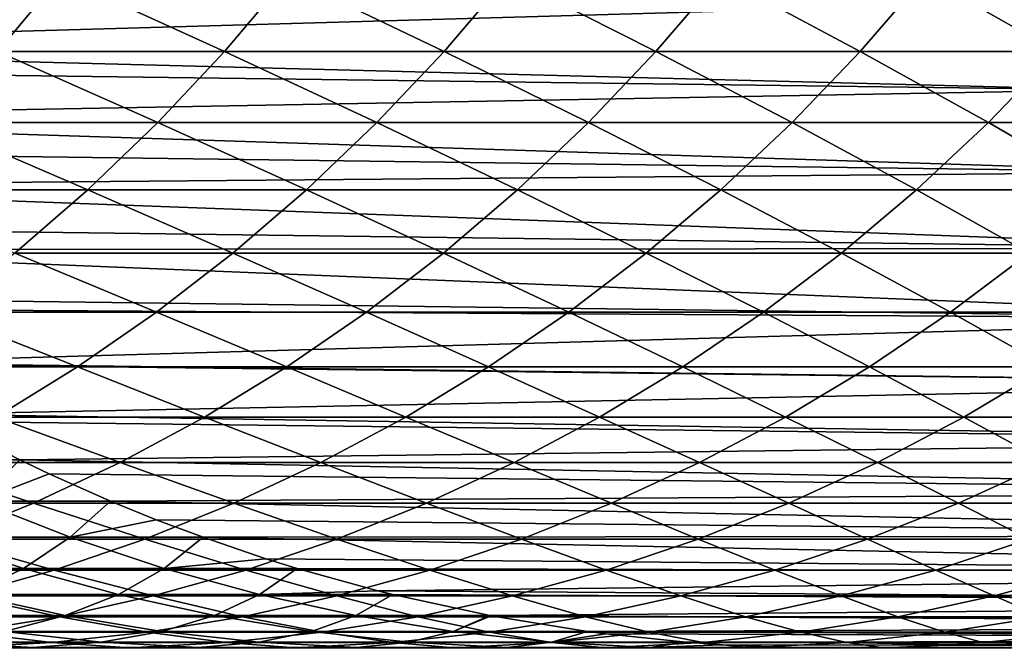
# Model space of a CAD drawing. Header units: metres. Extents: x -24 to 236, y -24 to 24.
# Tile 308 of 316: x 216.59 to 221.06, y -9 to -6.14. Entities that reach past the tile are written whole.
import ezdxf

# ---------------------------------------------------------------- set-up
doc = ezdxf.new("R2010")
doc.units = ezdxf.units.M
doc.layers.add('solid_10392024', color=7, linetype='CONTINUOUS')

msp = doc.modelspace()

# ---------------------------------------------------------------- linework, layer by layer
at = {"layer": 'solid_10392024'}
for points in [[(216.486664, -6.286162, 320.624573), (216.771851, -5.945912, 320.759216), (215.703598, -5.9459, 322.967896)], [(216.486664, -6.286162, 320.624573), (217.518784, -6.28617, 318.394531), (216.771851, -5.945912, 320.759216)], [(217.518784, -6.28617, 318.394531), (217.806213, -5.94592, 318.524292), (216.771851, -5.945912, 320.759216)], [(217.518784, -6.28617, 318.394531), (218.5168, -6.28617, 316.139099), (217.806213, -5.94592, 318.524292)], [(218.5168, -6.28617, 316.139099), (218.806366, -5.94592, 316.264008), (217.806213, -5.94592, 318.524292)], [(218.5168, -6.28617, 316.139099), (219.480362, -6.286162, 313.859131), (218.806366, -5.94592, 316.264008)], [(219.480362, -6.286162, 313.859131), (219.771988, -5.945912, 313.979218), (218.806366, -5.94592, 316.264008)], [(219.480362, -6.286162, 313.859131), (220.409149, -6.28615, 311.555542), (219.771988, -5.945912, 313.979218)], [(220.409149, -6.28615, 311.555542), (220.702728, -5.9459, 311.670746), (219.771988, -5.945912, 313.979218)], [(220.409149, -6.28615, 311.555542), (221.302826, -6.286143, 309.229156), (220.702728, -5.9459, 311.670746)], [(221.302826, -6.286143, 309.229156), (221.598251, -5.945894, 309.339508), (220.702728, -5.9459, 311.670746)], [(221.181442, -6.063202, 259.806488), (214.038666, -6.266543, 289.245056), (213.770279, -5.968103, 289.177795)], [(221.181442, -6.063202, 259.806488), (221.555954, -6.461252, 259.899872), (214.038666, -6.266543, 289.245056)], [(221.555954, -6.461252, 259.899872), (214.131744, -6.363961, 289.268372), (214.038666, -6.266543, 289.245056)], [(216.185989, -6.60971, 320.482635), (217.215759, -6.609718, 318.257721), (216.486664, -6.286162, 320.624573)], [(217.215759, -6.609718, 318.257721), (217.518784, -6.28617, 318.394531), (216.486664, -6.286162, 320.624573)], [(217.215759, -6.609718, 318.257721), (218.211502, -6.609718, 316.007416), (217.518784, -6.28617, 318.394531)], [(218.211502, -6.609718, 316.007416), (218.5168, -6.28617, 316.139099), (217.518784, -6.28617, 318.394531)], [(218.211502, -6.609718, 316.007416), (219.172913, -6.609709, 313.732574), (218.5168, -6.28617, 316.139099)], [(219.172913, -6.609709, 313.732574), (219.480362, -6.286162, 313.859131), (218.5168, -6.28617, 316.139099)], [(219.172913, -6.609709, 313.732574), (220.09964, -6.609696, 311.434082), (219.480362, -6.286162, 313.859131)], [(220.09964, -6.609696, 311.434082), (220.409149, -6.28615, 311.555542), (219.480362, -6.286162, 313.859131)], [(220.09964, -6.609696, 311.434082), (220.991379, -6.609689, 309.112793), (220.409149, -6.28615, 311.555542)], [(220.991379, -6.609689, 309.112793), (221.302826, -6.286143, 309.229156), (220.409149, -6.28615, 311.555542)], [(220.991379, -6.609689, 309.112793), (221.847778, -6.609695, 306.769562), (221.302826, -6.286143, 309.229156)], [(221.555954, -6.461252, 259.899872), (214.360229, -6.591098, 289.325623), (214.131744, -6.363961, 289.268372)], [(221.555954, -6.461252, 259.899872), (221.953323, -6.834593, 259.998932), (214.360229, -6.591098, 289.325623)], [(221.953323, -6.834593, 259.998932), (214.515717, -6.736597, 289.364594), (214.360229, -6.591098, 289.325623)], [(215.870651, -6.915694, 320.333771), (216.897934, -6.915703, 318.114227), (216.185989, -6.60971, 320.482635)], [(216.897934, -6.915703, 318.114227), (217.215759, -6.609718, 318.257721), (216.185989, -6.60971, 320.482635)], [(216.897934, -6.915703, 318.114227), (217.891312, -6.915702, 315.869293), (217.215759, -6.609718, 318.257721)], [(217.891312, -6.915702, 315.869293), (218.211502, -6.609718, 316.007416), (217.215759, -6.609718, 318.257721)], [(217.891312, -6.915702, 315.869293), (218.850449, -6.915693, 313.599823), (218.211502, -6.609718, 316.007416)], [(218.850449, -6.915693, 313.599823), (219.172913, -6.609709, 313.732574), (218.211502, -6.609718, 316.007416)], [(218.850449, -6.915693, 313.599823), (219.77504, -6.91568, 311.306671), (219.172913, -6.609709, 313.732574)], [(219.77504, -6.91568, 311.306671), (220.09964, -6.609696, 311.434082), (219.172913, -6.609709, 313.732574)], [(219.77504, -6.91568, 311.306671), (220.664719, -6.915672, 308.990753), (220.09964, -6.609696, 311.434082)], [(220.664719, -6.915672, 308.990753), (220.991379, -6.609689, 309.112793), (220.09964, -6.609696, 311.434082)], [(220.664719, -6.915672, 308.990753), (221.519165, -6.915679, 306.652863), (220.991379, -6.609689, 309.112793)], [(221.519165, -6.915679, 306.652863), (221.847778, -6.609695, 306.769562), (220.991379, -6.609689, 309.112793)], [(221.953323, -6.834593, 259.998932), (214.697571, -6.898139, 289.410187), (214.515717, -6.736597, 289.364594)], [(221.953323, -6.834593, 259.998932), (222.372437, -7.182171, 260.103424), (214.697571, -6.898139, 289.410187)], [(222.372437, -7.182171, 260.103424), (214.920822, -7.084651, 289.466125), (214.697571, -6.898139, 289.410187)], [(216.566147, -7.203311, 317.964447), (216.897934, -6.915703, 318.114227), (215.870651, -6.915694, 320.333771)], [(216.566147, -7.203311, 317.964447), (217.557053, -7.203311, 315.725098), (216.897934, -6.915703, 318.114227)], [(217.557053, -7.203311, 315.725098), (217.891312, -6.915702, 315.869293), (216.897934, -6.915703, 318.114227)], [(217.557053, -7.203311, 315.725098), (218.51384, -7.203302, 313.461243), (217.891312, -6.915702, 315.869293)], [(218.51384, -7.203302, 313.461243), (218.850449, -6.915693, 313.599823), (217.891312, -6.915702, 315.869293)], [(218.51384, -7.203302, 313.461243), (219.436172, -7.203288, 311.173706), (218.850449, -6.915693, 313.599823)], [(219.436172, -7.203288, 311.173706), (219.77504, -6.91568, 311.306671), (218.850449, -6.915693, 313.599823)], [(219.436172, -7.203288, 311.173706), (220.323715, -7.20328, 308.863342), (219.77504, -6.91568, 311.306671)], [(220.323715, -7.20328, 308.863342), (220.664719, -6.915672, 308.990753), (219.77504, -6.91568, 311.306671)], [(220.323715, -7.20328, 308.863342), (221.176132, -7.203286, 306.531067), (220.664719, -6.915672, 308.990753)], [(221.176132, -7.203286, 306.531067), (221.519165, -6.915679, 306.652863), (220.664719, -6.915672, 308.990753)], [(222.372437, -7.182171, 260.103424), (215.04982, -7.186852, 289.498474), (214.920822, -7.084651, 289.466125)], [(222.372437, -7.182171, 260.103424), (222.811386, -7.502415, 260.212891), (215.04982, -7.186852, 289.498474)], [(222.811386, -7.502415, 260.212891), (215.345581, -7.406854, 289.572601), (215.04982, -7.186852, 289.498474)], [(216.221313, -7.47178, 317.808746), (217.209641, -7.47178, 315.575256), (216.566147, -7.203311, 317.964447)], [(217.209641, -7.47178, 315.575256), (217.557053, -7.203311, 315.725098), (216.566147, -7.203311, 317.964447)], [(217.209641, -7.47178, 315.575256), (218.163986, -7.47177, 313.3172), (217.557053, -7.203311, 315.725098)], [(218.163986, -7.47177, 313.3172), (218.51384, -7.203302, 313.461243), (217.557053, -7.203311, 315.725098)], [(218.163986, -7.47177, 313.3172), (219.083969, -7.471756, 311.035492), (218.51384, -7.203302, 313.461243)], [(219.083969, -7.471756, 311.035492), (219.436172, -7.203288, 311.173706), (218.51384, -7.203302, 313.461243)], [(219.083969, -7.471756, 311.035492), (219.969284, -7.471747, 308.730927), (219.436172, -7.203288, 311.173706)], [(219.969284, -7.471747, 308.730927), (220.323715, -7.20328, 308.863342), (219.436172, -7.203288, 311.173706)], [(219.969284, -7.471747, 308.730927), (220.819595, -7.471754, 306.404449), (220.323715, -7.20328, 308.863342)], [(220.819595, -7.471754, 306.404449), (221.176132, -7.203286, 306.531067), (220.323715, -7.20328, 308.863342)], [(220.819595, -7.471754, 306.404449), (221.634613, -7.471766, 304.056915), (221.176132, -7.203286, 306.531067)], [(222.811386, -7.502415, 260.212891), (215.416031, -7.456468, 289.59024), (215.345581, -7.406854, 289.572601)], [(222.811386, -7.502415, 260.212891), (215.788422, -7.702031, 289.683594), (215.416031, -7.456468, 289.59024)], [(215.864319, -7.720396, 317.647583), (216.849991, -7.720395, 315.420105), (216.221313, -7.47178, 317.808746)], [(216.849991, -7.720395, 315.420105), (217.209641, -7.47178, 315.575256), (216.221313, -7.47178, 317.808746)], [(216.849991, -7.720395, 315.420105), (217.801788, -7.720385, 313.168091), (217.209641, -7.47178, 315.575256)], [(217.801788, -7.720385, 313.168091), (218.163986, -7.47177, 313.3172), (217.209641, -7.47178, 315.575256)], [(217.801788, -7.720385, 313.168091), (218.71936, -7.72037, 310.892395), (218.163986, -7.47177, 313.3172)], [(218.71936, -7.72037, 310.892395), (219.083969, -7.471756, 311.035492), (218.163986, -7.47177, 313.3172)], [(218.71936, -7.72037, 310.892395), (219.602371, -7.720362, 308.593842), (219.083969, -7.471756, 311.035492)], [(219.602371, -7.720362, 308.593842), (219.969284, -7.471747, 308.730927), (219.083969, -7.471756, 311.035492)], [(219.602371, -7.720362, 308.593842), (220.450485, -7.720368, 306.273376), (219.969284, -7.471747, 308.730927)], [(220.450485, -7.720368, 306.273376), (220.819595, -7.471754, 306.404449), (219.969284, -7.471747, 308.730927)], [(220.450485, -7.720368, 306.273376), (221.263443, -7.720381, 303.931824), (220.819595, -7.471754, 306.404449)], [(221.263443, -7.720381, 303.931824), (221.634613, -7.471766, 304.056915), (220.819595, -7.471754, 306.404449)], [(222.811386, -7.502415, 260.212891), (223.268646, -7.794203, 260.326874), (215.788422, -7.702031, 289.683594)], [(223.268646, -7.794203, 260.326874), (215.795227, -7.706271, 289.685303), (215.788422, -7.702031, 289.683594)], [(223.268646, -7.794203, 260.326874), (216.186417, -7.935597, 289.783325), (215.795227, -7.706271, 289.685303)], [(216.47905, -7.948496, 315.260101), (216.849991, -7.720395, 315.420105), (215.864319, -7.720396, 317.647583)], [(216.47905, -7.948496, 315.260101), (217.428223, -7.948486, 313.014282), (216.849991, -7.720395, 315.420105)], [(217.428223, -7.948486, 313.014282), (217.801788, -7.720385, 313.168091), (216.849991, -7.720395, 315.420105)], [(217.428223, -7.948486, 313.014282), (218.343307, -7.948471, 310.744812), (217.801788, -7.720385, 313.168091)], [(218.343307, -7.948471, 310.744812), (218.71936, -7.72037, 310.892395), (217.801788, -7.720385, 313.168091)], [(218.343307, -7.948471, 310.744812), (219.223938, -7.948462, 308.452484), (218.71936, -7.72037, 310.892395)], [(219.223938, -7.948462, 308.452484), (219.602371, -7.720362, 308.593842), (218.71936, -7.72037, 310.892395)], [(219.223938, -7.948462, 308.452484), (220.069809, -7.948469, 306.138184), (219.602371, -7.720362, 308.593842)], [(220.069809, -7.948469, 306.138184), (220.450485, -7.720368, 306.273376), (219.602371, -7.720362, 308.593842)], [(220.069809, -7.948469, 306.138184), (220.880615, -7.948482, 303.802826), (220.450485, -7.720368, 306.273376)], [(220.880615, -7.948482, 303.802826), (221.263443, -7.720381, 303.931824), (220.450485, -7.720368, 306.273376)], [(220.880615, -7.948482, 303.802826), (221.656113, -7.948491, 301.447296), (221.263443, -7.720381, 303.931824)], [(223.268646, -7.794203, 260.326874), (223.742599, -8.056499, 260.445038), (216.186417, -7.935597, 289.783325)], [(216.097824, -8.155478, 315.095642), (217.044296, -8.155466, 312.856232), (216.47905, -7.948496, 315.260101)], [(223.742599, -8.056499, 260.445038), (216.247742, -7.969104, 289.798706), (216.186417, -7.935597, 289.783325)], [(217.044296, -8.155466, 312.856232), (217.428223, -7.948486, 313.014282), (216.47905, -7.948496, 315.260101)], [(217.044296, -8.155466, 312.856232), (217.956818, -8.155451, 310.593109), (217.428223, -7.948486, 313.014282)], [(217.956818, -8.155451, 310.593109), (218.343307, -7.948471, 310.744812), (217.428223, -7.948486, 313.014282)], [(217.956818, -8.155451, 310.593109), (218.835007, -8.155442, 308.307159), (218.343307, -7.948471, 310.744812)], [(218.835007, -8.155442, 308.307159), (219.223938, -7.948462, 308.452484), (218.343307, -7.948471, 310.744812)], [(218.835007, -8.155442, 308.307159), (219.678543, -8.155449, 305.999237), (219.223938, -7.948462, 308.452484)], [(219.678543, -8.155449, 305.999237), (220.069809, -7.948469, 306.138184), (219.223938, -7.948462, 308.452484)], [(219.678543, -8.155449, 305.999237), (220.487152, -8.155462, 303.670227), (220.069809, -7.948469, 306.138184)], [(220.487152, -8.155462, 303.670227), (220.880615, -7.948482, 303.802826), (220.069809, -7.948469, 306.138184)], [(220.487152, -8.155462, 303.670227), (221.260574, -8.155472, 301.321075), (220.880615, -7.948482, 303.802826)], [(221.260574, -8.155472, 301.321075), (221.656113, -7.948491, 301.447296), (220.880615, -7.948482, 303.802826)], [(216.247742, -7.969104, 289.798706), (216.588547, -8.143838, 289.884125), (215.988617, -8.143846, 292.188751)], [(223.742599, -8.056499, 260.445038), (216.588547, -8.143838, 289.884125), (216.247742, -7.969104, 289.798706)], [(223.742599, -8.056499, 260.445038), (224.231049, -8.28811, 260.566833), (216.588547, -8.143838, 289.884125)], [(215.988617, -8.143846, 292.188751), (216.588547, -8.143838, 289.884125), (216.398941, -8.330447, 292.298492)], [(216.588547, -8.143838, 289.884125), (216.721878, -8.207099, 289.917542), (216.398941, -8.330447, 292.298492)], [(224.231049, -8.28811, 260.566833), (216.721878, -8.207099, 289.917542), (216.588547, -8.143838, 289.884125)], [(215.707291, -8.340788, 314.927185), (216.651016, -8.340777, 312.694305), (216.097824, -8.155478, 315.095642)], [(216.651016, -8.340777, 312.694305), (217.044296, -8.155466, 312.856232), (216.097824, -8.155478, 315.095642)], [(216.651016, -8.340777, 312.694305), (217.560898, -8.340761, 310.437744), (217.044296, -8.155466, 312.856232)], [(217.560898, -8.340761, 310.437744), (217.956818, -8.155451, 310.593109), (217.044296, -8.155466, 312.856232)], [(217.560898, -8.340761, 310.437744), (218.4366, -8.340752, 308.158325), (217.956818, -8.155451, 310.593109)], [(218.4366, -8.340752, 308.158325), (218.835007, -8.155442, 308.307159), (217.956818, -8.155451, 310.593109)], [(218.4366, -8.340752, 308.158325), (219.277756, -8.340759, 305.856903), (218.835007, -8.155442, 308.307159)], [(219.277756, -8.340759, 305.856903), (219.678543, -8.155449, 305.999237), (218.835007, -8.155442, 308.307159)], [(219.277756, -8.340759, 305.856903), (220.084106, -8.340773, 303.534424), (219.678543, -8.155449, 305.999237)], [(220.084106, -8.340773, 303.534424), (220.487152, -8.155462, 303.670227), (219.678543, -8.155449, 305.999237)], [(220.084106, -8.340773, 303.534424), (220.855392, -8.340782, 301.191742), (220.487152, -8.155462, 303.670227)], [(220.855392, -8.340782, 301.191742), (221.260574, -8.155472, 301.321075), (220.487152, -8.155462, 303.670227)], [(220.855392, -8.340782, 301.191742), (221.591339, -8.340782, 298.829803), (221.260574, -8.155472, 301.321075)], [(216.721878, -8.207099, 289.917542), (217.000549, -8.33044, 289.987366), (216.398941, -8.330447, 292.298492)], [(224.231049, -8.28811, 260.566833), (217.000549, -8.33044, 289.987366), (216.721878, -8.207099, 289.917542)], [(224.231049, -8.28811, 260.566833), (224.732742, -8.488417, 260.691925), (217.000549, -8.33044, 289.987366)], [(216.24942, -8.503925, 312.528992), (216.651016, -8.340777, 312.694305), (215.707291, -8.340788, 314.927185)], [(216.398941, -8.330447, 292.298492), (216.818008, -8.494914, 292.410522), (216.180237, -8.494927, 294.711548)], [(216.24942, -8.503925, 312.528992), (217.156631, -8.503909, 310.279083), (216.651016, -8.340777, 312.694305)], [(216.398941, -8.330447, 292.298492), (217.000549, -8.33044, 289.987366), (216.818008, -8.494914, 292.410522)], [(217.156631, -8.503909, 310.279083), (217.560898, -8.340761, 310.437744), (216.651016, -8.340777, 312.694305)], [(217.000549, -8.33044, 289.987366), (217.209076, -8.415147, 290.039642), (216.818008, -8.494914, 292.410522)], [(224.732742, -8.488417, 260.691925), (217.209076, -8.415147, 290.039642), (217.000549, -8.33044, 289.987366)], [(217.156631, -8.503909, 310.279083), (218.02977, -8.5039, 308.006317), (217.560898, -8.340761, 310.437744)], [(218.02977, -8.5039, 308.006317), (218.4366, -8.340752, 308.158325), (217.560898, -8.340761, 310.437744)], [(218.02977, -8.5039, 308.006317), (218.8685, -8.503907, 305.711578), (218.4366, -8.340752, 308.158325)], [(218.8685, -8.503907, 305.711578), (219.277756, -8.340759, 305.856903), (218.4366, -8.340752, 308.158325)], [(218.8685, -8.503907, 305.711578), (219.672562, -8.503922, 303.395721), (219.277756, -8.340759, 305.856903)], [(219.672562, -8.503922, 303.395721), (220.084106, -8.340773, 303.534424), (219.277756, -8.340759, 305.856903)], [(219.672562, -8.503922, 303.395721), (220.441666, -8.503931, 301.059692), (220.084106, -8.340773, 303.534424)], [(220.441666, -8.503931, 301.059692), (220.855392, -8.340782, 301.191742), (220.084106, -8.340773, 303.534424)], [(220.441666, -8.503931, 301.059692), (221.175537, -8.503931, 298.704407), (220.855392, -8.340782, 301.191742)], [(221.175537, -8.503931, 298.704407), (221.591339, -8.340782, 298.829803), (220.855392, -8.340782, 301.191742)], [(217.209076, -8.415147, 290.039642), (217.421326, -8.494906, 290.092834), (216.818008, -8.494914, 292.410522)], [(224.732742, -8.488417, 260.691925), (217.421326, -8.494906, 290.092834), (217.209076, -8.415147, 290.039642)], [(215.840591, -8.644478, 312.360657), (216.745056, -8.644461, 310.117554), (216.24942, -8.503925, 312.528992)], [(216.180237, -8.494927, 294.711548), (216.605087, -8.636823, 294.832367), (215.931152, -8.636832, 297.122528)], [(216.180237, -8.494927, 294.711548), (216.818008, -8.494914, 292.410522), (216.605087, -8.636823, 294.832367)], [(216.745056, -8.644461, 310.117554), (217.156631, -8.503909, 310.279083), (216.24942, -8.503925, 312.528992)], [(216.818008, -8.494914, 292.410522), (217.24472, -8.636808, 292.524628), (216.605087, -8.636823, 294.832367)], [(216.745056, -8.644461, 310.117554), (217.615601, -8.644451, 307.851593), (217.156631, -8.503909, 310.279083)], [(216.818008, -8.494914, 292.410522), (217.421326, -8.494906, 290.092834), (217.24472, -8.636808, 292.524628)], [(217.615601, -8.644451, 307.851593), (218.02977, -8.5039, 308.006317), (217.156631, -8.503909, 310.279083)], [(217.421326, -8.494906, 290.092834), (217.707581, -8.592488, 290.164581), (217.24472, -8.636808, 292.524628)], [(224.732742, -8.488417, 260.691925), (225.245148, -8.656413, 260.819672), (217.421326, -8.494906, 290.092834)], [(225.245148, -8.656413, 260.819672), (217.707581, -8.592488, 290.164581), (217.421326, -8.494906, 290.092834)], [(217.615601, -8.644451, 307.851593), (218.451874, -8.644459, 305.563629), (218.02977, -8.5039, 308.006317)], [(218.451874, -8.644459, 305.563629), (218.8685, -8.503907, 305.711578), (218.02977, -8.5039, 308.006317)], [(218.451874, -8.644459, 305.563629), (219.253586, -8.644473, 303.254547), (218.8685, -8.503907, 305.711578)], [(219.253586, -8.644473, 303.254547), (219.672562, -8.503922, 303.395721), (218.8685, -8.503907, 305.711578)], [(219.253586, -8.644473, 303.254547), (220.020462, -8.644483, 300.925293), (219.672562, -8.503922, 303.395721)], [(220.020462, -8.644483, 300.925293), (220.441666, -8.503931, 301.059692), (219.672562, -8.503922, 303.395721)], [(220.020462, -8.644483, 300.925293), (220.752258, -8.644483, 298.576721), (220.441666, -8.503931, 301.059692)], [(220.752258, -8.644483, 298.576721), (221.175537, -8.503931, 298.704407), (220.441666, -8.503931, 301.059692)], [(220.752258, -8.644483, 298.576721), (221.448669, -8.644473, 296.209778), (221.175537, -8.503931, 298.704407)], [(217.707581, -8.592488, 290.164581), (217.849762, -8.636801, 290.200226), (217.24472, -8.636808, 292.524628)], [(225.245148, -8.656413, 260.819672), (217.849762, -8.636801, 290.200226), (217.707581, -8.592488, 290.164581)], [(215.931152, -8.636832, 297.122528), (216.605087, -8.636823, 294.832367), (216.360474, -8.755778, 297.252014)], [(216.605087, -8.636823, 294.832367), (217.036392, -8.755769, 294.955017), (216.360474, -8.755778, 297.252014)], [(216.605087, -8.636823, 294.832367), (217.24472, -8.636808, 292.524628), (217.036392, -8.755769, 294.955017)], [(217.24472, -8.636808, 292.524628), (217.677917, -8.755754, 292.640472), (217.036392, -8.755769, 294.955017)], [(217.24472, -8.636808, 292.524628), (217.849762, -8.636801, 290.200226), (217.677917, -8.755754, 292.640472)], [(217.849762, -8.636801, 290.200226), (218.215561, -8.738477, 290.291901), (217.677917, -8.755754, 292.640472)], [(225.245148, -8.656413, 260.819672), (218.215561, -8.738477, 290.291901), (217.849762, -8.636801, 290.200226)], [(216.327301, -8.762043, 309.953613), (216.745056, -8.644461, 310.117554), (215.840591, -8.644478, 312.360657)], [(216.327301, -8.762043, 309.953613), (217.195206, -8.762033, 307.694519), (216.745056, -8.644461, 310.117554)], [(217.195206, -8.762033, 307.694519), (217.615601, -8.644451, 307.851593), (216.745056, -8.644461, 310.117554)], [(217.195206, -8.762033, 307.694519), (218.028961, -8.762041, 305.413452), (217.615601, -8.644451, 307.851593)], [(218.028961, -8.762041, 305.413452), (218.451874, -8.644459, 305.563629), (217.615601, -8.644451, 307.851593)], [(218.028961, -8.762041, 305.413452), (218.828308, -8.762055, 303.111237), (218.451874, -8.644459, 305.563629)], [(225.245148, -8.656413, 260.819672), (225.766815, -8.791637, 260.949738), (218.215561, -8.738477, 290.291901)], [(218.828308, -8.762055, 303.111237), (219.253586, -8.644473, 303.254547), (218.451874, -8.644459, 305.563629)], [(218.828308, -8.762055, 303.111237), (219.592941, -8.762066, 300.788818), (219.253586, -8.644473, 303.254547)], [(219.592941, -8.762066, 300.788818), (220.020462, -8.644483, 300.925293), (219.253586, -8.644473, 303.254547)], [(219.592941, -8.762066, 300.788818), (220.322601, -8.762066, 298.447113), (220.020462, -8.644483, 300.925293)], [(220.322601, -8.762066, 298.447113), (220.752258, -8.644483, 298.576721), (220.020462, -8.644483, 300.925293)], [(220.322601, -8.762066, 298.447113), (221.017014, -8.762055, 296.087036), (220.752258, -8.644483, 298.576721)], [(221.017014, -8.762055, 296.087036), (221.448669, -8.644473, 296.209778), (220.752258, -8.644483, 298.576721)], [(221.017014, -8.762055, 296.087036), (221.675903, -8.762042, 293.709473), (221.448669, -8.644473, 296.209778)], [(215.904465, -8.856344, 309.787659), (216.769699, -8.856334, 307.535553), (216.327301, -8.762043, 309.953613)], [(216.360474, -8.755778, 297.252014), (216.795074, -8.851459, 297.383118), (216.082886, -8.851459, 299.668579)], [(216.769699, -8.856334, 307.535553), (217.195206, -8.762033, 307.694519), (216.327301, -8.762043, 309.953613)], [(216.360474, -8.755778, 297.252014), (217.036392, -8.755769, 294.955017), (216.795074, -8.851459, 297.383118)], [(216.769699, -8.856334, 307.535553), (217.600922, -8.856342, 305.261444), (217.195206, -8.762033, 307.694519)], [(217.036392, -8.755769, 294.955017), (217.473038, -8.851449, 295.079193), (216.795074, -8.851459, 297.383118)], [(217.036392, -8.755769, 294.955017), (217.677917, -8.755754, 292.640472), (217.473038, -8.851449, 295.079193)], [(217.600922, -8.856342, 305.261444), (218.028961, -8.762041, 305.413452), (217.195206, -8.762033, 307.694519)], [(217.677917, -8.755754, 292.640472), (218.11647, -8.851435, 292.757721), (217.473038, -8.851449, 295.079193)], [(217.600922, -8.856342, 305.261444), (218.397842, -8.856357, 302.966187), (218.028961, -8.762041, 305.413452)], [(218.215561, -8.738477, 290.291901), (218.284729, -8.755746, 290.309235), (217.677917, -8.755754, 292.640472)], [(217.677917, -8.755754, 292.640472), (218.284729, -8.755746, 290.309235), (218.11647, -8.851435, 292.757721)], [(218.397842, -8.856357, 302.966187), (218.828308, -8.762055, 303.111237), (218.028961, -8.762041, 305.413452)], [(218.284729, -8.755746, 290.309235), (218.725067, -8.851426, 290.419586), (218.11647, -8.851435, 292.757721)], [(225.766815, -8.791637, 260.949738), (218.284729, -8.755746, 290.309235), (218.215561, -8.738477, 290.291901)], [(225.766815, -8.791637, 260.949738), (218.725067, -8.851426, 290.419586), (218.284729, -8.755746, 290.309235)], [(218.397842, -8.856357, 302.966187), (219.160202, -8.856366, 300.650726), (218.828308, -8.762055, 303.111237)], [(219.160202, -8.856366, 300.650726), (219.592941, -8.762066, 300.788818), (218.828308, -8.762055, 303.111237)], [(219.160202, -8.856366, 300.650726), (219.887711, -8.856366, 298.315948), (219.592941, -8.762066, 300.788818)], [(219.887711, -8.856366, 298.315948), (220.322601, -8.762066, 298.447113), (219.592941, -8.762066, 300.788818)], [(219.887711, -8.856366, 298.315948), (220.580093, -8.856357, 295.962769), (220.322601, -8.762066, 298.447113)], [(220.580093, -8.856357, 295.962769), (221.017014, -8.762055, 296.087036), (220.322601, -8.762066, 298.447113)], [(220.580093, -8.856357, 295.962769), (221.237076, -8.856342, 293.592133), (221.017014, -8.762055, 296.087036)], [(221.237076, -8.856342, 293.592133), (221.675903, -8.762042, 293.709473), (221.017014, -8.762055, 296.087036)], [(225.766815, -8.791637, 260.949738), (226.295532, -8.893494, 261.081573), (218.725067, -8.851426, 290.419586)], [(216.340195, -8.927102, 307.375092), (216.769699, -8.856334, 307.535553), (215.904465, -8.856344, 309.787659)], [(216.082886, -8.851459, 299.668579), (216.795074, -8.851459, 297.383118), (216.51947, -8.92362, 299.807922)], [(216.340195, -8.927102, 307.375092), (217.168854, -8.92711, 305.108002), (216.769699, -8.856334, 307.535553)], [(216.795074, -8.851459, 297.383118), (217.233841, -8.92362, 297.515472), (216.51947, -8.92362, 299.807922)], [(217.168854, -8.92711, 305.108002), (217.600922, -8.856342, 305.261444), (216.769699, -8.856334, 307.535553)], [(216.795074, -8.851459, 297.383118), (217.473038, -8.851449, 295.079193), (217.233841, -8.92362, 297.515472)], [(217.168854, -8.92711, 305.108002), (217.963348, -8.927125, 302.819763), (217.600922, -8.856342, 305.261444)], [(217.473038, -8.851449, 295.079193), (217.913834, -8.92361, 295.204559), (217.233841, -8.92362, 297.515472)], [(217.473038, -8.851449, 295.079193), (218.11647, -8.851435, 292.757721), (217.913834, -8.92361, 295.204559)], [(217.963348, -8.927125, 302.819763), (218.397842, -8.856357, 302.966187), (217.600922, -8.856342, 305.261444)], [(218.11647, -8.851435, 292.757721), (218.559189, -8.923595, 292.876099), (217.913834, -8.92361, 295.204559)], [(217.963348, -8.927125, 302.819763), (218.723404, -8.927135, 300.511322), (218.397842, -8.856357, 302.966187)], [(218.11647, -8.851435, 292.757721), (218.725067, -8.851426, 290.419586), (218.559189, -8.923595, 292.876099)], [(218.723404, -8.927135, 300.511322), (219.160202, -8.856366, 300.650726), (218.397842, -8.856357, 302.966187)], [(218.725067, -8.851426, 290.419586), (218.731155, -8.852579, 290.421112), (218.559189, -8.923595, 292.876099)], [(218.731155, -8.852579, 290.421112), (219.169601, -8.923588, 290.531006), (218.559189, -8.923595, 292.876099)], [(218.723404, -8.927135, 300.511322), (219.448746, -8.927135, 298.183533), (219.160202, -8.856366, 300.650726)], [(226.295532, -8.893494, 261.081573), (218.731155, -8.852579, 290.421112), (218.725067, -8.851426, 290.419586)], [(226.295532, -8.893494, 261.081573), (219.169601, -8.923588, 290.531006), (218.731155, -8.852579, 290.421112)], [(219.448746, -8.927135, 298.183533), (219.887711, -8.856366, 298.315948), (219.160202, -8.856366, 300.650726)], [(219.448746, -8.927135, 298.183533), (220.139084, -8.927125, 295.837372), (219.887711, -8.856366, 298.315948)], [(220.139084, -8.927125, 295.837372), (220.580093, -8.856357, 295.962769), (219.887711, -8.856366, 298.315948)], [(220.139084, -8.927125, 295.837372), (220.794144, -8.927111, 293.473694), (220.580093, -8.856357, 295.962769)], [(220.794144, -8.927111, 293.473694), (221.237076, -8.856342, 293.592133), (220.580093, -8.856357, 295.962769)], [(220.794144, -8.927111, 293.473694), (221.413666, -8.927102, 291.093414), (221.237076, -8.856342, 293.592133)], [(226.295532, -8.893494, 261.081573), (226.829193, -8.9616, 261.21463), (219.169601, -8.923588, 290.531006)], [(215.907852, -8.97415, 307.213562), (216.733932, -8.974158, 304.953552), (216.340195, -8.927102, 307.375092)], [(216.51947, -8.92362, 299.807922), (216.959015, -8.97207, 299.948181), (216.208252, -8.97206, 302.228333)], [(216.733932, -8.974158, 304.953552), (217.168854, -8.92711, 305.108002), (216.340195, -8.927102, 307.375092)], [(216.51947, -8.92362, 299.807922), (217.233841, -8.92362, 297.515472), (216.959015, -8.97207, 299.948181)], [(216.733932, -8.974158, 304.953552), (217.525986, -8.974173, 302.672394), (217.168854, -8.92711, 305.108002)], [(217.233841, -8.92362, 297.515472), (217.675568, -8.97207, 297.648712), (216.959015, -8.97207, 299.948181)], [(217.525986, -8.974173, 302.672394), (217.963348, -8.927125, 302.819763), (217.168854, -8.92711, 305.108002)], [(217.233841, -8.92362, 297.515472), (217.913834, -8.92361, 295.204559), (217.675568, -8.97207, 297.648712)], [(217.525986, -8.974173, 302.672394), (218.283722, -8.974183, 300.370972), (217.963348, -8.927125, 302.819763)], [(217.913834, -8.92361, 295.204559), (218.357635, -8.97206, 295.33075), (217.675568, -8.97207, 297.648712)], [(217.913834, -8.92361, 295.204559), (218.559189, -8.923595, 292.876099), (218.357635, -8.97206, 295.33075)], [(218.283722, -8.974183, 300.370972), (218.723404, -8.927135, 300.511322), (217.963348, -8.927125, 302.819763)], [(218.283722, -8.974183, 300.370972), (219.006866, -8.974183, 298.050262), (218.723404, -8.927135, 300.511322)], [(218.559189, -8.923595, 292.876099), (219.004929, -8.972046, 292.99527), (218.357635, -8.97206, 295.33075)], [(218.559189, -8.923595, 292.876099), (219.169601, -8.923588, 290.531006), (219.004929, -8.972046, 292.99527)], [(219.006866, -8.974183, 298.050262), (219.448746, -8.927135, 298.183533), (218.723404, -8.927135, 300.511322)], [(219.169601, -8.923588, 290.531006), (219.252502, -8.93438, 290.551758), (219.004929, -8.972046, 292.99527)], [(219.252502, -8.93438, 290.551758), (219.617142, -8.972037, 290.643158), (219.004929, -8.972046, 292.99527)], [(219.006866, -8.974183, 298.050262), (219.695145, -8.974173, 295.711121), (219.448746, -8.927135, 298.183533)], [(226.829193, -8.9616, 261.21463), (219.252502, -8.93438, 290.551758), (219.169601, -8.923588, 290.531006)], [(226.829193, -8.9616, 261.21463), (219.617142, -8.972037, 290.643158), (219.252502, -8.93438, 290.551758)], [(219.695145, -8.974173, 295.711121), (220.139084, -8.927125, 295.837372), (219.448746, -8.927135, 298.183533)], [(219.695145, -8.974173, 295.711121), (220.348282, -8.974158, 293.354462), (220.139084, -8.927125, 295.837372)], [(220.348282, -8.974158, 293.354462), (220.794144, -8.927111, 293.473694), (220.139084, -8.927125, 295.837372)], [(220.348282, -8.974158, 293.354462), (220.965973, -8.97415, 290.981201), (220.794144, -8.927111, 293.473694)], [(221.357071, -8.93438, 291.079224), (221.413666, -8.927102, 291.093414), (220.794144, -8.927111, 293.473694)], [(220.965973, -8.97415, 290.981201), (221.357071, -8.93438, 291.079224), (220.794144, -8.927111, 293.473694)], [(228.440842, -8.9616, 261.616455), (221.357071, -8.93438, 291.079224), (220.965973, -8.97415, 290.981201)], [(216.208252, -8.97206, 302.228333), (216.647263, -8.99667, 302.376282), (215.860123, -8.996655, 304.64325)], [(216.297302, -8.99736, 304.798492), (216.733932, -8.974158, 304.953552), (215.907852, -8.97415, 307.213562)], [(216.208252, -8.97206, 302.228333), (216.959015, -8.97207, 299.948181), (216.647263, -8.99667, 302.376282)], [(216.297302, -8.99736, 304.798492), (217.086899, -8.997375, 302.524414), (216.733932, -8.974158, 304.953552)], [(216.959015, -8.97207, 299.948181), (217.400345, -8.99668, 300.08905), (216.647263, -8.99667, 302.376282)], [(217.086899, -8.997375, 302.524414), (217.525986, -8.974173, 302.672394), (216.733932, -8.974158, 304.953552)], [(216.959015, -8.97207, 299.948181), (217.675568, -8.97207, 297.648712), (217.400345, -8.99668, 300.08905)], [(217.086899, -8.997375, 302.524414), (217.842316, -8.997385, 300.230103), (217.525986, -8.974173, 302.672394)], [(217.675568, -8.97207, 297.648712), (218.11911, -8.99668, 297.782501), (217.400345, -8.99668, 300.08905)], [(217.842316, -8.997385, 300.230103), (218.283722, -8.974183, 300.370972), (217.525986, -8.974173, 302.672394)], [(217.675568, -8.97207, 297.648712), (218.357635, -8.97206, 295.33075), (218.11911, -8.99668, 297.782501)], [(217.842316, -8.997385, 300.230103), (218.563263, -8.997385, 297.916473), (218.283722, -8.974183, 300.370972)], [(218.357635, -8.97206, 295.33075), (218.803238, -8.99667, 295.457489), (218.11911, -8.99668, 297.782501)], [(218.563263, -8.997385, 297.916473), (219.006866, -8.974183, 298.050262), (218.283722, -8.974183, 300.370972)], [(218.357635, -8.97206, 295.33075), (219.004929, -8.972046, 292.99527), (218.803238, -8.99667, 295.457489)], [(218.563263, -8.997385, 297.916473), (219.249466, -8.997375, 295.584381), (219.006866, -8.974183, 298.050262)], [(219.004929, -8.972046, 292.99527), (219.452469, -8.996655, 293.11496), (218.803238, -8.99667, 295.457489)], [(219.004929, -8.972046, 292.99527), (219.617142, -8.972037, 290.643158), (219.452469, -8.996655, 293.11496)], [(219.249466, -8.997375, 295.584381), (219.695145, -8.974173, 295.711121), (219.006866, -8.974183, 298.050262)], [(219.249466, -8.997375, 295.584381), (219.90065, -8.99736, 293.234772), (219.695145, -8.974173, 295.711121)], [(219.617142, -8.972037, 290.643158), (219.777679, -8.98358, 290.683411), (219.452469, -8.996655, 293.11496)], [(219.777679, -8.98358, 290.683411), (220.066513, -8.996648, 290.755798), (219.452469, -8.996655, 293.11496)], [(226.829193, -8.9616, 261.21463), (227.36618, -8.995734, 261.348511), (219.617142, -8.972037, 290.643158)], [(227.36618, -8.995734, 261.348511), (219.777679, -8.98358, 290.683411), (219.617142, -8.972037, 290.643158)], [(219.90065, -8.99736, 293.234772), (220.348282, -8.974158, 293.354462), (219.695145, -8.974173, 295.711121)], [(227.36618, -8.995734, 261.348511), (220.066513, -8.996648, 290.755798), (219.777679, -8.98358, 290.683411)], [(219.90065, -8.99736, 293.234772), (220.516525, -8.997353, 290.868561), (220.348282, -8.974158, 293.354462)], [(227.903839, -8.995734, 261.482574), (220.304779, -9, 290.815491), (220.066513, -8.996648, 290.755798)], [(227.36618, -8.995734, 261.348511), (227.903839, -8.995734, 261.482574), (220.066513, -8.996648, 290.755798)], [(227.903839, -8.995734, 261.482574), (220.516525, -8.997353, 290.868561), (220.304779, -9, 290.815491)], [(220.831879, -8.98358, 290.947601), (220.965973, -8.97415, 290.981201), (220.348282, -8.974158, 293.354462)], [(220.516525, -8.997353, 290.868561), (220.831879, -8.98358, 290.947601), (220.348282, -8.974158, 293.354462)], [(227.903839, -8.995734, 261.482574), (220.831879, -8.98358, 290.947601), (220.516525, -8.997353, 290.868561)], [(228.440842, -8.9616, 261.616455), (220.965973, -8.97415, 290.981201), (220.831879, -8.98358, 290.947601)], [(227.903839, -8.995734, 261.482574), (228.440842, -8.9616, 261.616455), (220.831879, -8.98358, 290.947601)], [(215.860123, -8.996655, 304.64325), (216.647263, -8.99667, 302.376282), (216.297302, -8.99736, 304.798492)], [(216.647263, -8.99667, 302.376282), (217.086899, -8.997375, 302.524414), (216.297302, -8.99736, 304.798492)], [(216.647263, -8.99667, 302.376282), (217.400345, -8.99668, 300.08905), (217.086899, -8.997375, 302.524414)], [(217.400345, -8.99668, 300.08905), (217.842316, -8.997385, 300.230103), (217.086899, -8.997375, 302.524414)], [(217.400345, -8.99668, 300.08905), (218.11911, -8.99668, 297.782501), (217.842316, -8.997385, 300.230103)], [(218.11911, -8.99668, 297.782501), (218.563263, -8.997385, 297.916473), (217.842316, -8.997385, 300.230103)], [(218.11911, -8.99668, 297.782501), (218.803238, -8.99667, 295.457489), (218.563263, -8.997385, 297.916473)], [(218.803238, -8.99667, 295.457489), (219.249466, -8.997375, 295.584381), (218.563263, -8.997385, 297.916473)], [(218.803238, -8.99667, 295.457489), (219.452469, -8.996655, 293.11496), (219.249466, -8.997375, 295.584381)], [(219.452469, -8.996655, 293.11496), (219.90065, -8.99736, 293.234772), (219.249466, -8.997375, 295.584381)], [(219.452469, -8.996655, 293.11496), (220.066513, -8.996648, 290.755798), (219.90065, -8.99736, 293.234772)], [(220.066513, -8.996648, 290.755798), (220.304779, -9, 290.815491), (219.90065, -8.99736, 293.234772)], [(220.304779, -9, 290.815491), (220.516525, -8.997353, 290.868561), (219.90065, -8.99736, 293.234772)]]:
    msp.add_3dface(points, dxfattribs=at)

doc.saveas('drawing.dxf')
